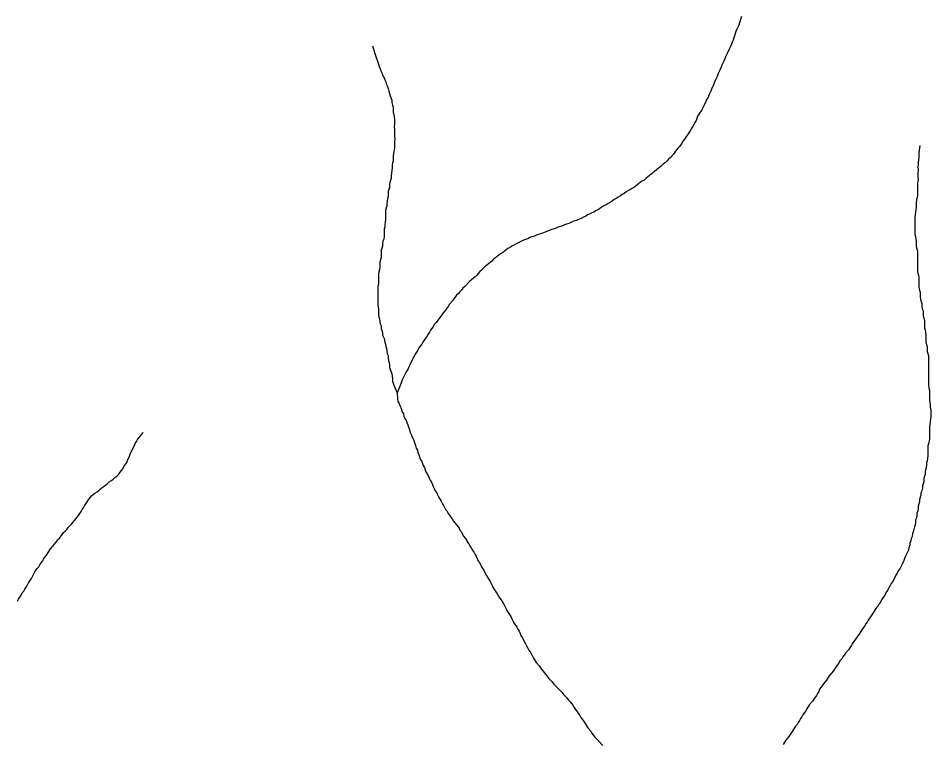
# Model space of a CAD drawing. Extents: x 652.3 to 678, y 7316.9 to 7344.9.
# Drawn here: x 666.148 to 668.227, y 7339.927 to 7341.577 of the extents above; entities that cross this region are included whole.
import ezdxf

# ---------------------------------------------------------------- set-up
doc = ezdxf.new("R2010")
doc.units = 0
doc.header["$LTSCALE"] = 0.032
doc.layers.add('7', color=7, linetype='Continuous', lineweight=25)

msp = doc.modelspace()

# ---------------------------------------------------------------- linework, layer by layer
at = {"layer": '7'}
for points in [[(667.7961, 7341.581), (667.7945, 7341.5762), (667.7914, 7341.5666), (667.7898, 7341.5611), (667.7874, 7341.5563), (667.7858, 7341.5515), (667.7834, 7341.5467), (667.7786, 7341.5324), (667.777, 7341.5268), (667.7747, 7341.5221), (667.7731, 7341.5173), (667.7707, 7341.5125), (667.7691, 7341.5077), (667.7643, 7341.4982), (667.7619, 7341.4934), (667.7595, 7341.4887), (667.7579, 7341.4839), (667.7556, 7341.4791), (667.7532, 7341.4743), (667.7516, 7341.4696), (667.7492, 7341.464), (667.7468, 7341.4584), (667.7444, 7341.4536), (667.742, 7341.4489), (667.7404, 7341.4441), (667.7357, 7341.4345), (667.7341, 7341.4298), (667.7325, 7341.425), (667.7277, 7341.4154), (667.7261, 7341.4107), (667.7213, 7341.4011), (667.7198, 7341.3964), (667.7166, 7341.3916), (667.715, 7341.3868), (667.7102, 7341.3773), (667.7078, 7341.3725), (667.7054, 7341.3677), (667.6991, 7341.3582), (667.6959, 7341.3534), (667.6927, 7341.3438), (667.6895, 7341.3391), (667.6871, 7341.3343), (667.6847, 7341.3295), (667.6816, 7341.3247), (667.6792, 7341.32), (667.676, 7341.3152), (667.6664, 7341.3009), (667.6633, 7341.2969), (667.6601, 7341.2921), (667.6569, 7341.2873), (667.6537, 7341.2834), (667.6505, 7341.2794), (667.6442, 7341.2714), (667.641, 7341.2667), (667.637, 7341.2627), (667.6338, 7341.2587), (667.6298, 7341.2555), (667.6267, 7341.2515), (667.6227, 7341.2476), (667.6179, 7341.2444), (667.6139, 7341.2404), (667.6099, 7341.2372), (667.606, 7341.234), (667.602, 7341.2309), (667.598, 7341.2277), (667.594, 7341.2245), (667.5901, 7341.2213), (667.5861, 7341.2181), (667.5821, 7341.2141), (667.5781, 7341.211), (667.5741, 7341.2078), (667.5694, 7341.2054), (667.5654, 7341.2022), (667.5614, 7341.199), (667.5574, 7341.1958), (667.5527, 7341.1927), (667.5479, 7341.1895), (667.5431, 7341.1863), (667.5383, 7341.1839), (667.5336, 7341.1807), (667.5288, 7341.1775), (667.524, 7341.1752), (667.52, 7341.172), (667.5153, 7341.1688), (667.5105, 7341.1656), (667.5057, 7341.1632), (667.5017, 7341.16), (667.497, 7341.1569), (667.4922, 7341.1545), (667.4874, 7341.1513), (667.4826, 7341.1489)], [(666.9548, 7341.5141), (666.9559, 7341.5117), (666.9575, 7341.5062), (666.9623, 7341.4918), (666.9638, 7341.4871), (666.9654, 7341.4815), (666.967, 7341.4767), (666.9686, 7341.4719), (666.9702, 7341.4664), (666.9726, 7341.4616)], [(666.9726, 7341.4616), (666.9742, 7341.4568), (666.9766, 7341.4521), (666.979, 7341.4465), (666.9814, 7341.4409), (666.9829, 7341.4361), (666.9853, 7341.4314), (666.9869, 7341.4258), (666.9893, 7341.421), (666.9909, 7341.4162), (666.9925, 7341.4107), (666.9941, 7341.4051), (666.9957, 7341.3995), (666.9989, 7341.39), (666.9989, 7341.3844), (667.0005, 7341.3788), (667.002, 7341.3741), (667.002, 7341.3629), (667.0036, 7341.3574), (667.0044, 7341.3518), (667.0052, 7341.3462), (667.0052, 7341.3351), (667.0044, 7341.3295), (667.0052, 7341.3239), (667.0052, 7341.3072), (667.006, 7341.3017), (667.0052, 7341.2961), (667.0052, 7341.2794), (667.0036, 7341.2738), (667.0028, 7341.2682), (667.002, 7341.2627), (667.002, 7341.2515), (667.0005, 7341.2468), (666.9997, 7341.2412), (666.9997, 7341.2356), (666.9989, 7341.2301), (666.9981, 7341.2237), (666.9973, 7341.2181), (666.9973, 7341.2125), (666.9965, 7341.207), (666.9949, 7341.2022), (666.9941, 7341.1966), (666.9941, 7341.1911), (666.9925, 7341.1863), (666.9909, 7341.1815), (666.9909, 7341.1704), (666.9893, 7341.1656), (666.9885, 7341.16), (666.9877, 7341.1545), (666.9877, 7341.1489), (666.9845, 7341.1393), (666.9845, 7341.1171), (666.9837, 7341.1115), (666.9829, 7341.1059), (666.9829, 7341.1004), (666.9814, 7341.0956), (666.9814, 7341.0789), (666.9806, 7341.0733), (666.979, 7341.0685), (666.9782, 7341.063), (666.9782, 7341.0574), (666.9766, 7341.0526), (666.975, 7341.0478), (666.975, 7341.0311), (666.9734, 7341.0256), (666.9718, 7341.0208), (666.9718, 7341.0096), (666.971, 7341.0041), (666.9694, 7340.9985), (666.9686, 7340.9929), (666.9686, 7340.9707), (666.967, 7340.9651), (666.967, 7340.9237), (666.9678, 7340.9181), (666.9686, 7340.9126), (666.9686, 7340.9014), (666.9694, 7340.8959), (666.971, 7340.8911), (666.9726, 7340.88), (666.975, 7340.8752), (666.975, 7340.8696), (666.9782, 7340.8601), (666.9782, 7340.8545), (666.9814, 7340.8465), (666.9829, 7340.8386), (666.9845, 7340.8338), (666.9853, 7340.8282), (666.9869, 7340.8235), (666.9885, 7340.8123), (666.9909, 7340.8075), (666.9909, 7340.802), (666.9917, 7340.7964), (666.9933, 7340.7916), (666.9941, 7340.7861), (666.9941, 7340.7805), (666.9989, 7340.7662), (667.0005, 7340.755), (667.0005, 7340.7495), (667.002, 7340.7447), (667.0036, 7340.7399), (667.0116, 7340.7224)], [(668.2028, 7341.2869), (668.2027, 7341.2865), (668.2011, 7341.2762), (668.2003, 7341.2706), (668.2003, 7341.2595), (668.1996, 7341.2539), (668.1988, 7341.2484), (668.1988, 7341.2428), (668.198, 7341.2372), (668.1988, 7341.2309), (668.198, 7341.2253), (668.198, 7341.2141), (668.1988, 7341.2078), (668.1972, 7341.2014), (668.1972, 7341.1736), (668.1964, 7341.168), (668.1948, 7341.1624), (668.194, 7341.1569), (668.194, 7341.1457), (668.1924, 7341.1346), (668.1916, 7341.129), (668.1908, 7341.1234), (668.1908, 7341.0836), (668.1924, 7341.0789), (668.1932, 7341.0733), (668.194, 7341.0677), (668.194, 7341.0566), (668.1972, 7341.0455), (668.1972, 7341.0009), (668.198, 7340.9953), (668.1996, 7340.9906), (668.2003, 7340.985), (668.2003, 7340.9627), (668.2019, 7340.9571), (668.2035, 7340.9524), (668.2035, 7340.9412), (668.2043, 7340.9356), (668.2059, 7340.9309), (668.2067, 7340.9253), (668.2067, 7340.9197), (668.2075, 7340.9142), (668.2099, 7340.9094), (668.2099, 7340.8983), (668.2115, 7340.8927), (668.2131, 7340.8871), (668.2131, 7340.8704), (668.2147, 7340.8656), (668.2163, 7340.8545), (668.2163, 7340.8378), (668.2194, 7340.8282), (668.2194, 7340.8171), (668.221, 7340.8123), (668.2226, 7340.8067), (668.2226, 7340.7399), (668.2234, 7340.7343), (668.2242, 7340.7288), (668.2242, 7340.7065), (668.2258, 7340.6954), (668.2258, 7340.6898), (668.2274, 7340.685), (668.2274, 7340.6683), (668.2258, 7340.6572), (668.225, 7340.6508), (668.2242, 7340.6452), (668.2242, 7340.6174), (668.2226, 7340.6062), (668.221, 7340.6015), (668.221, 7340.5792), (668.2194, 7340.568), (668.2179, 7340.5633), (668.2179, 7340.5577), (668.2171, 7340.5521), (668.2155, 7340.5474), (668.2147, 7340.5418), (668.2147, 7340.5362), (668.2123, 7340.5314), (668.2115, 7340.5259), (668.2115, 7340.5203), (668.2099, 7340.5155), (668.2083, 7340.5108), (668.2083, 7340.5052), (668.2067, 7340.4996), (668.2051, 7340.4948), (668.2051, 7340.4893), (668.2019, 7340.4797), (668.2019, 7340.4742), (668.1988, 7340.4646), (668.1988, 7340.459), (668.198, 7340.4535), (668.1956, 7340.4487), (668.1956, 7340.4431), (668.1948, 7340.4375), (668.1924, 7340.4328), (668.1924, 7340.4272), (668.1916, 7340.4216), (668.19, 7340.4169), (668.1892, 7340.4113), (668.1876, 7340.4057), (668.186, 7340.4009), (668.1852, 7340.3954), (668.1828, 7340.3906)], [(667.4826, 7341.1489), (667.4779, 7341.1457), (667.4731, 7341.1433), (667.4683, 7341.1401), (667.4635, 7341.1378), (667.4596, 7341.1346), (667.4548, 7341.133), (667.45, 7341.1298), (667.4452, 7341.1282), (667.4405, 7341.125), (667.4357, 7341.1234), (667.4309, 7341.1202), (667.4261, 7341.1187), (667.4214, 7341.1163), (667.4118, 7341.1131), (667.407, 7341.1107), (667.4023, 7341.1091), (667.3975, 7341.1075), (667.3927, 7341.1059), (667.388, 7341.1035), (667.3784, 7341.1004), (667.3736, 7341.098), (667.3689, 7341.0964), (667.3641, 7341.0948), (667.3498, 7341.09), (667.345, 7341.0876), (667.3402, 7341.086), (667.3354, 7341.0844), (667.3307, 7341.0829), (667.3259, 7341.0805), (667.3211, 7341.0789), (667.3155, 7341.0773), (667.3108, 7341.0749), (667.306, 7341.0733), (667.3012, 7341.0717), (667.2964, 7341.0693), (667.2917, 7341.0669), (667.2726, 7341.0574), (667.2686, 7341.0542), (667.2638, 7341.0518), (667.2598, 7341.0486), (667.2559, 7341.0455), (667.2519, 7341.0423), (667.2471, 7341.0399), (667.2431, 7341.0367), (667.2392, 7341.0335), (667.2352, 7341.0303), (667.2312, 7341.0272), (667.2272, 7341.0232), (667.2232, 7341.02), (667.2193, 7341.0168), (667.2153, 7341.0136), (667.2113, 7341.0096), (667.2073, 7341.0065), (667.2034, 7341.0025), (667.1994, 7340.9993), (667.193, 7340.9913), (667.189, 7340.9874), (667.1851, 7340.9842), (667.1811, 7340.9802), (667.1771, 7340.977), (667.1652, 7340.9651), (667.1612, 7340.9611), (667.158, 7340.9571), (667.154, 7340.9532), (667.1508, 7340.9492), (667.1469, 7340.9452), (667.1405, 7340.9372), (667.1373, 7340.9325), (667.1309, 7340.9245), (667.1278, 7340.9197), (667.1246, 7340.9158), (667.1214, 7340.911), (667.115, 7340.903), (667.1118, 7340.8983), (667.0991, 7340.8823), (667.0959, 7340.8784), (667.0935, 7340.8736), (667.0904, 7340.8696), (667.0872, 7340.8656), (667.0848, 7340.8609), (667.0816, 7340.8561), (667.0792, 7340.8513), (667.076, 7340.8473), (667.0729, 7340.8426), (667.0697, 7340.8386), (667.0673, 7340.8338), (667.0641, 7340.829), (667.0609, 7340.825), (667.0585, 7340.8203), (667.0522, 7340.8107), (667.0498, 7340.806), (667.0426, 7340.7916), (667.0402, 7340.7869), (667.0378, 7340.7821), (667.0363, 7340.7773), (667.0331, 7340.7725), (667.0291, 7340.7646), (667.0227, 7340.7526), (667.0195, 7340.7431), (667.0116, 7340.7224)], [(667.0116, 7340.7224), (667.0124, 7340.7089), (667.0132, 7340.7033), (667.0156, 7340.6985), (667.0172, 7340.6938), (667.0195, 7340.689), (667.0227, 7340.6794), (667.0259, 7340.6747), (667.0267, 7340.6691), (667.0291, 7340.6643), (667.0315, 7340.6595), (667.0331, 7340.6548), (667.0355, 7340.65), (667.0371, 7340.6452), (667.0386, 7340.6404)], [(666.1459, 7340.2474), (666.1483, 7340.2522), (666.1515, 7340.2569), (666.1546, 7340.2617), (666.157, 7340.2665), (666.1602, 7340.2705), (666.1626, 7340.2752), (666.1658, 7340.28), (666.169, 7340.2848), (666.1713, 7340.2896), (666.1745, 7340.2943), (666.1777, 7340.2991), (666.1849, 7340.3134), (666.1881, 7340.3182), (666.1912, 7340.3222), (666.1944, 7340.3262), (666.1968, 7340.3309), (666.2, 7340.3349), (666.2032, 7340.3389), (666.2056, 7340.3437), (666.2087, 7340.3484), (666.2119, 7340.3524), (666.2215, 7340.3667), (666.2342, 7340.3826), (666.2374, 7340.3874), (666.2414, 7340.3914), (666.2477, 7340.3994), (666.2509, 7340.4041), (666.2549, 7340.4073), (666.2581, 7340.4113), (666.2613, 7340.4153), (666.2692, 7340.4232), (666.2819, 7340.4391), (666.2851, 7340.4431), (666.2883, 7340.4479), (666.2915, 7340.4519), (666.2931, 7340.4566), (666.2963, 7340.4606), (666.2987, 7340.4654), (666.3018, 7340.4694), (666.3082, 7340.4789), (666.3114, 7340.4837), (666.3146, 7340.4877), (666.3185, 7340.4909), (666.3225, 7340.494), (666.3273, 7340.4972), (666.3313, 7340.5004), (666.3353, 7340.5036), (666.3392, 7340.5068), (666.3432, 7340.51), (666.3472, 7340.5131), (666.3512, 7340.5163), (666.3551, 7340.5195), (666.3599, 7340.5227), (666.3639, 7340.5259), (666.3679, 7340.5298), (666.3727, 7340.533), (666.3766, 7340.537), (666.3798, 7340.5418), (666.3862, 7340.5497), (666.3886, 7340.5545), (666.3949, 7340.5641), (666.3965, 7340.5688), (666.4013, 7340.5784), (666.4029, 7340.5832), (666.4053, 7340.5879), (666.4124, 7340.6023), (666.414, 7340.607), (666.4172, 7340.6118), (666.4196, 7340.6166), (666.4299, 7340.6293), (666.4319, 7340.6318), (666.4325, 7340.6324)], [(667.0386, 7340.6404), (667.0418, 7340.6309), (667.0442, 7340.6261), (667.0458, 7340.6214), (667.0482, 7340.6166), (667.0514, 7340.607), (667.053, 7340.6023), (667.0546, 7340.5967), (667.0577, 7340.5919), (667.0585, 7340.5863), (667.0609, 7340.5816), (667.0625, 7340.5768), (667.0641, 7340.5712), (667.0673, 7340.5665), (667.0689, 7340.5617), (667.0705, 7340.5569), (667.0737, 7340.5521), (667.0752, 7340.5474), (667.0768, 7340.5426), (667.08, 7340.5378), (667.0824, 7340.533), (667.084, 7340.5283), (667.0864, 7340.5235), (667.0896, 7340.5187), (667.092, 7340.5139), (667.0935, 7340.5092), (667.0959, 7340.5044), (667.0983, 7340.4996), (667.1015, 7340.4948), (667.1031, 7340.4901), (667.1055, 7340.4853), (667.1118, 7340.4757), (667.1142, 7340.471), (667.1166, 7340.4662), (667.1214, 7340.4566), (667.1254, 7340.4527), (667.1278, 7340.4479), (667.1309, 7340.4439), (667.1333, 7340.4391), (667.1365, 7340.4352), (667.1397, 7340.4304), (667.1429, 7340.4264), (667.1524, 7340.4145), (667.154, 7340.4097), (667.158, 7340.4057), (667.1596, 7340.4009), (667.1628, 7340.3962), (667.166, 7340.3914), (667.1691, 7340.3874), (667.1715, 7340.3826), (667.1747, 7340.3787), (667.1771, 7340.3739), (667.1803, 7340.3691), (667.1827, 7340.3643), (667.1858, 7340.3596), (667.1882, 7340.3548), (667.1914, 7340.35), (667.1938, 7340.3452), (667.1954, 7340.3405), (667.1986, 7340.3357), (667.201, 7340.3309), (667.2034, 7340.3262), (667.2097, 7340.3166), (667.2121, 7340.3118), (667.2145, 7340.3071), (667.2169, 7340.3023), (667.2232, 7340.2927), (667.2256, 7340.288), (667.228, 7340.2832), (667.2304, 7340.2784), (667.2328, 7340.2736), (667.236, 7340.2689), (667.2392, 7340.2641), (667.2423, 7340.2593), (667.2455, 7340.2545), (667.2487, 7340.2506), (667.2511, 7340.2458), (667.2543, 7340.241), (667.259, 7340.2315), (667.2614, 7340.2267), (667.2646, 7340.2219), (667.267, 7340.2171), (667.2702, 7340.2124), (667.2726, 7340.2076), (667.2774, 7340.198), (667.2837, 7340.1885), (667.2861, 7340.1837), (667.2893, 7340.179), (667.2917, 7340.1742), (667.2933, 7340.1694), (667.2964, 7340.1646), (667.3036, 7340.1503), (667.306, 7340.1455), (667.3092, 7340.1408), (667.3116, 7340.136), (667.3147, 7340.132), (667.3171, 7340.1272), (667.3195, 7340.1225), (667.3219, 7340.1177), (667.3283, 7340.1081), (667.3346, 7340.1002)], [(668.1828, 7340.3906), (668.182, 7340.385), (668.1797, 7340.3803), (668.1797, 7340.3747), (668.1773, 7340.3699), (668.1765, 7340.3643), (668.1741, 7340.3596), (668.1725, 7340.3548), (668.1701, 7340.35), (668.1677, 7340.3452), (668.1661, 7340.3405), (668.1614, 7340.3309), (668.159, 7340.3262), (668.1566, 7340.3214), (668.1534, 7340.3166), (668.151, 7340.3118), (668.1478, 7340.3071), (668.1407, 7340.2927), (668.1375, 7340.288), (668.1351, 7340.2832), (668.1319, 7340.2784), (668.1295, 7340.2736), (668.1264, 7340.2689), (668.1216, 7340.2593), (668.1184, 7340.2553), (668.1152, 7340.2506), (668.1128, 7340.2458), (668.1096, 7340.2418), (668.1073, 7340.237), (668.1041, 7340.2331), (668.0945, 7340.2187), (668.0913, 7340.214), (668.085, 7340.2044), (668.0826, 7340.1996), (668.0794, 7340.1957), (668.0762, 7340.1909), (668.073, 7340.1869), (668.0707, 7340.1821), (668.0643, 7340.1726), (668.0611, 7340.1686), (668.0547, 7340.1591), (668.0516, 7340.1551), (668.0484, 7340.1503), (668.046, 7340.1455), (668.0428, 7340.1416), (668.0396, 7340.1368), (668.0333, 7340.1288), (668.0301, 7340.1248), (668.0269, 7340.1209), (668.0245, 7340.1161), (668.0213, 7340.1121), (668.0181, 7340.1073), (668.015, 7340.1026), (668.0118, 7340.0986), (668.0054, 7340.089), (667.9959, 7340.0771), (667.9895, 7340.0676), (667.9831, 7340.0596), (667.9799, 7340.0548), (667.9736, 7340.0469), (667.972, 7340.0421), (667.9696, 7340.0373), (667.9672, 7340.0325), (667.9608, 7340.0246), (667.9577, 7340.0198), (667.9513, 7340.0119), (667.9449, 7340.0023), (667.9425, 7339.9975), (667.9394, 7339.9936), (667.9362, 7339.9888), (667.9338, 7339.984), (667.9306, 7339.98), (667.9282, 7339.9753), (667.925, 7339.9713), (667.9227, 7339.9665), (667.9195, 7339.9625), (667.9131, 7339.953), (667.9099, 7339.9482), (667.9067, 7339.9434), (667.9036, 7339.9394), (667.9004, 7339.9347), (667.8972, 7339.9307), (667.8908, 7339.9211)], [(667.3346, 7340.1002), (667.3378, 7340.0954), (667.3569, 7340.0715), (667.3609, 7340.0676), (667.3649, 7340.0636), (667.3681, 7340.0588), (667.372, 7340.0548), (667.38, 7340.0469), (667.3832, 7340.0429), (667.3872, 7340.0397), (667.3903, 7340.0349), (667.3983, 7340.027), (667.4015, 7340.0222), (667.4055, 7340.0182), (667.4086, 7340.0142), (667.4118, 7340.0103), (667.415, 7340.0055), (667.4246, 7339.9912), (667.4277, 7339.9872), (667.4301, 7339.9824), (667.4333, 7339.9784), (667.4365, 7339.9737), (667.446, 7339.9593), (667.4524, 7339.9514), (667.4548, 7339.9466), (667.4612, 7339.9387), (667.4651, 7339.9347), (667.4683, 7339.9307), (667.4803, 7339.9188)]]:
    msp.add_lwpolyline(points, dxfattribs=at)

doc.saveas('drawing.dxf')
